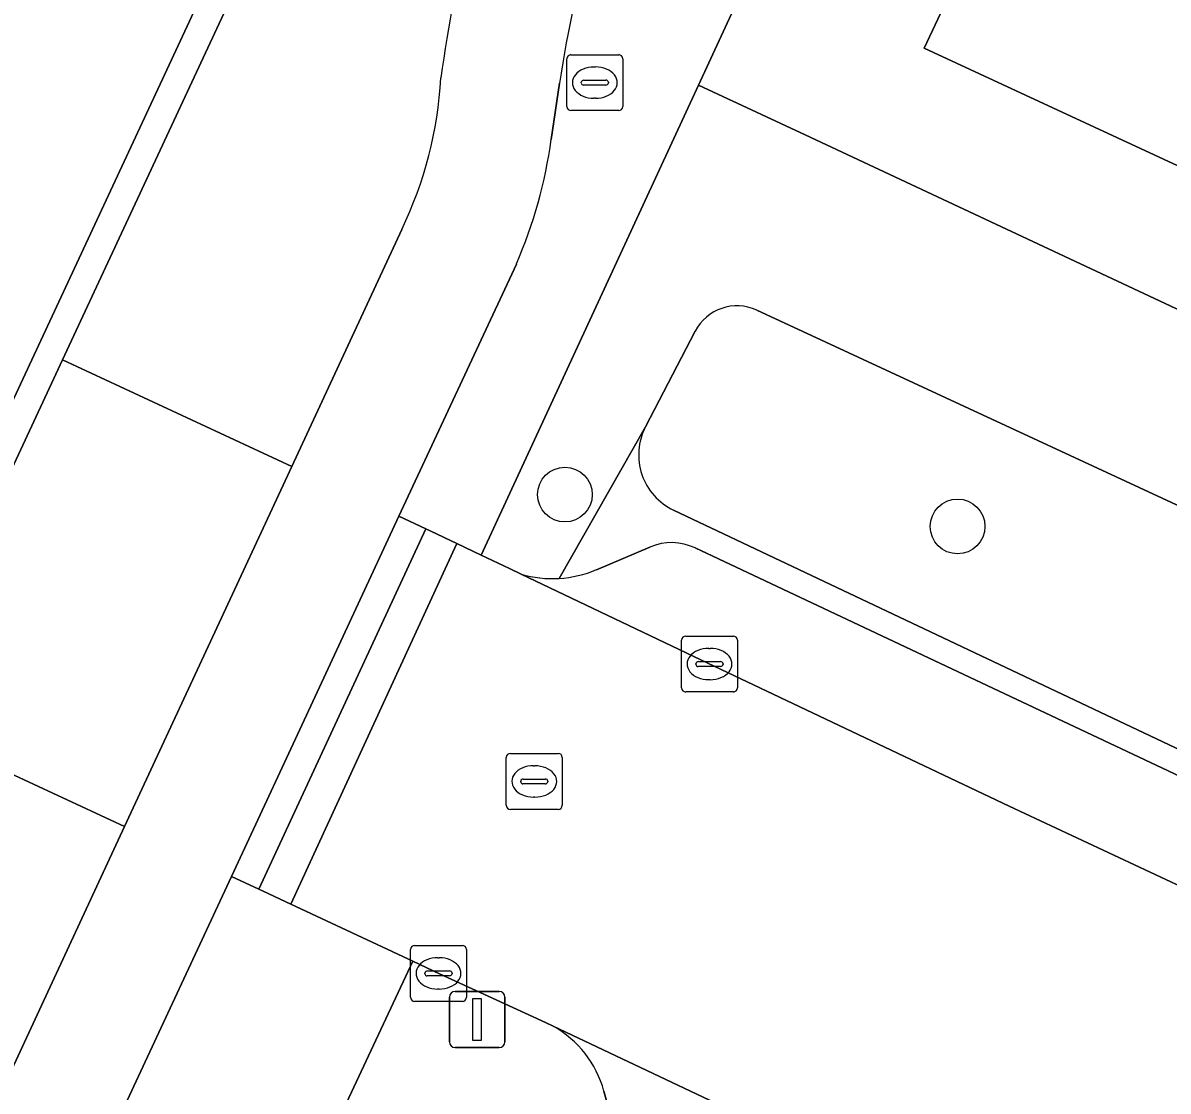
# Model space of a CAD drawing. Extents: x 162989 to 165008, y 383432 to 384338.
# Drawn here: x 163801.29 to 163821.75, y 383976.38 to 383995.47 of the extents above; entities that cross this region are included whole.
import ezdxf

# ---------------------------------------------------------------- set-up
doc = ezdxf.new("R2010")
doc.units = 0
for name, color, linetype in [('IMGEO_Boom', 7, 'Continuous'), ('IMGEO_Brandkraan', 7, 'Continuous'), ('IMGEO_Erf', 7, 'Continuous'), ('IMGEO_Fietspad_open', 7, 'Continuous'), ('IMGEO_Groenvoorziening', 7, 'Continuous'), ('IMGEO_Kolk', 7, 'Continuous'), ('IMGEO_Lichtmast', 7, 'Continuous'), ('IMGEO_Pand', 7, 'Continuous'), ('IMGEO_Parkeervlak_open', 7, 'Continuous'), ('IMGEO_Rijbaan_lokaal_gesloten', 7, 'Continuous'), ('IMGEO_Rijbaan_lokaal_open', 7, 'Continuous'), ('IMGEO_Rioolput', 7, 'Continuous'), ('IMGEO_Verkeerseiland_open', 7, 'Continuous'), ('IMGEO_Voetpad_open', 7, 'Continuous')]:
    doc.layers.add(name, color=color, linetype=linetype)

msp = doc.modelspace()

# ---------------------------------------------------------------- linework, layer by layer
at = {"layer": 'IMGEO_Boom'}
for centre in [(163810.975, 383987.037), (163817.99, 383986.468)]:
    msp.add_circle(centre, 0.489, dxfattribs=at)
at = {"layer": 'IMGEO_Brandkraan'}
for p, q in [((163811.008, 383993.973), (163811.008, 383994.825)), ((163811.083, 383994.899), (163811.935, 383994.899)), ((163812.009, 383994.825), (163812.009, 383993.973)), ((163811.496, 383994.679), (163811.521, 383994.679)), ((163811.267, 383994.393), (163811.267, 383994.405)), ((163811.705, 383994.356), (163811.307, 383994.356)), ((163811.31, 383994.442), (163811.708, 383994.442)), ((163811.751, 383994.405), (163811.751, 383994.393)), ((163811.519, 383994.119), (163811.494, 383994.119)), ((163811.935, 383993.899), (163811.083, 383993.899))]:
    msp.add_line(p, q, dxfattribs=at)
for points in [[(163811.008, 383993.973), (163811.008, 383994.825)], [(163811.083, 383994.899), (163811.935, 383994.899)], [(163812.009, 383994.825), (163812.009, 383993.973)], [(163811.935, 383993.899), (163811.083, 383993.899)]]:
    msp.add_lwpolyline(points, dxfattribs=at)
for centre, radius, start, end in [((163811.085, 383994.823), 0.0765, 91.552, 178.448), ((163811.085, 383994.823), 0.0765, 91.552, 178.448), ((163811.933, 383994.823), 0.0765, 1.552, 88.448), ((163811.933, 383994.823), 0.0765, 1.552, 88.448), ((163811.307, 383994.402), 0.0403, 85.8775, 175.7526), ((163811.304, 383994.392), 0.0366, 178.938, 274.7102), ((163811.708, 383994.399), 0.043, 264.8664, 352.4533), ((163811.712, 383994.404), 0.0386, 1.7309, 96.639), ((163811.085, 383993.975), 0.0765, 181.552, 268.448), ((163811.085, 383993.975), 0.0765, 181.552, 268.448), ((163811.933, 383993.975), 0.0765, 271.552, 358.448), ((163811.933, 383993.975), 0.0765, 271.552, 358.448)]:
    msp.add_arc(centre, radius, start, end, dxfattribs=at)
for centre, major_axis, ratio, start_param, end_param in [((163811.495, 383994.399), (-0.387, 0.002), 0.722429, 4.712389, 7.853982), ((163811.52, 383994.399), (-0.39, 0.002), 0.717154, 1.570796, 4.712389)]:
    msp.add_ellipse(centre, major_axis=major_axis, ratio=ratio, start_param=start_param, end_param=end_param, dxfattribs=at)
at = {"layer": 'IMGEO_Erf'}
for points in [[(163815.972, 384000), (163813.362, 383994.356), (163815.266, 383993.464), (163853.476, 383975.558)], [(163865.079, 383979.629), (163857.441, 383976.539), (163850.496, 383979.756), (163849.814, 383978.282), (163844.26, 383980.855), (163838.743, 383983.41), (163833.226, 383985.966), (163827.767, 383988.494), (163828.462, 383989.883), (163822.903, 383992.459), (163817.39, 383995.013), (163819.737, 384000)]]:
    msp.add_lwpolyline(points, dxfattribs=at)
at = {"layer": 'IMGEO_Fietspad_open'}
for points in [[(163810.729, 383993.386), (163810.878, 383994.392)], [(163808.06, 383991.777), (163806.094, 383987.542), (163803.105, 383981.104), (163799.717, 383973.808)], [(163801.29, 383972.21), (163805.016, 383980.215), (163806.513, 383983.432), (163808.01, 383986.65), (163810.108, 383991.158)]]:
    msp.add_lwpolyline(points, dxfattribs=at)
for centre, radius, start, end in [((163837.437, 383990.503), 28.954, 160.8521, 172.0991), ((163839.32, 383989.957), 28.786, 159.5814, 171.1377), ((163801.59, 383994.889), 7.18, 334.314, 356.7582), ((163802.337, 383994.525), 8.469, 336.5772, 352.2738)]:
    msp.add_arc(centre, radius, start, end, dxfattribs=at)
at = {"layer": 'IMGEO_Groenvoorziening'}
for points in [[(163812.917, 383986.76), (163824.121, 383981.451), (163825.845, 383985.025), (163814.401, 383990.333)], [(163813.303, 383989.957), (163812.415, 383988.25)]]:
    msp.add_lwpolyline(points, dxfattribs=at)
for centre, radius, start, end in [((163814.049, 383989.57), 0.841, 65.2471, 152.5595), ((163813.383, 383987.746), 1.091, 152.5117, 244.727)]:
    msp.add_arc(centre, radius, start, end, dxfattribs=at)
at = {"layer": 'IMGEO_Kolk'}
for p, q in [((163813.132, 383984.51), (163813.984, 383984.51)), ((163813.057, 383983.584), (163813.057, 383984.436)), ((163814.058, 383984.436), (163814.058, 383983.584)), ((163813.545, 383984.29), (163813.57, 383984.29)), ((163813.316, 383984.004), (163813.316, 383984.016)), ((163813.754, 383983.967), (163813.356, 383983.967)), ((163813.359, 383984.053), (163813.757, 383984.053)), ((163813.8, 383984.016), (163813.8, 383984.004)), ((163813.568, 383983.73), (163813.543, 383983.73)), ((163813.984, 383983.51), (163813.132, 383983.51)), ((163808.215, 383978.056), (163808.215, 383978.908)), ((163808.29, 383978.982), (163809.142, 383978.982)), ((163809.216, 383978.908), (163809.216, 383978.056)), ((163808.703, 383978.762), (163808.728, 383978.762)), ((163808.474, 383978.476), (163808.474, 383978.488)), ((163808.912, 383978.439), (163808.514, 383978.439)), ((163808.517, 383978.525), (163808.915, 383978.525)), ((163808.958, 383978.488), (163808.958, 383978.476)), ((163808.726, 383978.202), (163808.701, 383978.202)), ((163809.142, 383977.982), (163808.29, 383977.982))]:
    msp.add_line(p, q, dxfattribs=at)
for points in [[(163813.132, 383984.51), (163813.984, 383984.51)], [(163813.057, 383983.584), (163813.057, 383984.436)], [(163814.058, 383984.436), (163814.058, 383983.584)], [(163813.984, 383983.51), (163813.132, 383983.51)], [(163808.215, 383978.056), (163808.215, 383978.908)], [(163808.29, 383978.982), (163809.142, 383978.982)], [(163809.216, 383978.908), (163809.216, 383978.056)], [(163809.142, 383977.982), (163808.29, 383977.982)]]:
    msp.add_lwpolyline(points, dxfattribs=at)
for centre, radius, start, end in [((163813.134, 383984.434), 0.0765, 91.552, 178.448), ((163813.134, 383984.434), 0.0765, 91.552, 178.448), ((163813.982, 383984.434), 0.0765, 1.552, 88.448), ((163813.982, 383984.434), 0.0765, 1.552, 88.448), ((163813.356, 383984.013), 0.0403, 85.8775, 175.7526), ((163813.353, 383984.003), 0.0366, 178.938, 274.7102), ((163813.757, 383984.01), 0.043, 264.8664, 352.4533), ((163813.761, 383984.015), 0.0386, 1.7309, 96.639), ((163813.134, 383983.586), 0.0765, 181.552, 268.448), ((163813.134, 383983.586), 0.0765, 181.552, 268.448), ((163813.982, 383983.586), 0.0765, 271.552, 358.448), ((163813.982, 383983.586), 0.0765, 271.552, 358.448), ((163808.292, 383978.906), 0.0765, 91.552, 178.448), ((163808.292, 383978.906), 0.0765, 91.552, 178.448), ((163809.14, 383978.906), 0.0765, 1.552, 88.448), ((163809.14, 383978.906), 0.0765, 1.552, 88.448), ((163808.514, 383978.485), 0.0403, 85.8775, 175.7526), ((163808.511, 383978.475), 0.0366, 178.938, 274.7102), ((163808.915, 383978.482), 0.043, 264.8664, 352.4533), ((163808.919, 383978.487), 0.0386, 1.7309, 96.639), ((163808.292, 383978.058), 0.0765, 181.552, 268.448), ((163808.292, 383978.058), 0.0765, 181.552, 268.448), ((163809.14, 383978.058), 0.0765, 271.552, 358.448), ((163809.14, 383978.058), 0.0765, 271.552, 358.448)]:
    msp.add_arc(centre, radius, start, end, dxfattribs=at)
for centre, major_axis, ratio, start_param, end_param in [((163813.544, 383984.01), (-0.387, 0.002), 0.722429, 4.712389, 7.853982), ((163813.569, 383984.01), (-0.39, 0.002), 0.717154, 1.570796, 4.712389), ((163808.702, 383978.482), (-0.387, 0.002), 0.722429, 4.712389, 7.853982), ((163808.727, 383978.482), (-0.39, 0.002), 0.717154, 1.570796, 4.712389)]:
    msp.add_ellipse(centre, major_axis=major_axis, ratio=ratio, start_param=start_param, end_param=end_param, dxfattribs=at)
at = {"layer": 'IMGEO_Lichtmast'}
for p, q in [((163808.911, 383977.257), (163808.911, 383978.057)), ((163808.911, 383978.057), (163808.911, 383977.257)), ((163809.011, 383978.157), (163809.801, 383978.157)), ((163809.801, 383978.157), (163809.011, 383978.157)), ((163809.901, 383978.057), (163809.901, 383977.257)), ((163809.901, 383977.257), (163809.901, 383978.057)), ((163809.801, 383977.157), (163809.011, 383977.157)), ((163809.011, 383977.157), (163809.801, 383977.157))]:
    msp.add_line(p, q, dxfattribs=at)
msp.add_lwpolyline([(163809.331, 383978.032), (163809.481, 383978.032), (163809.481, 383977.282), (163809.331, 383977.282), (163809.331, 383978.032)], dxfattribs=at)
for centre, start, end in [((163809.011, 383978.057), 90, 180), ((163809.011, 383978.057), 90, 180), ((163809.801, 383978.057), 0, 90), ((163809.801, 383978.057), 360, 90), ((163809.011, 383977.257), 180, 270), ((163809.011, 383977.257), 180, 270), ((163809.801, 383977.257), 270, 0), ((163809.801, 383977.257), 270, 0)]:
    msp.add_arc(centre, 0.1, start, end, dxfattribs=at)
at = {"layer": 'IMGEO_Pand'}
msp.add_lwpolyline([(163822.903, 383992.459), (163827.691, 384001.766), (163827.302, 384001.95), (163826.395, 384002.379), (163821.849, 384004.486), (163819.737, 384000), (163817.39, 383995.013)], close=True, dxfattribs=at)
at = {"layer": 'IMGEO_Parkeervlak_open'}
for points in [[(163812.494, 383986.101), (163811.538, 383985.696)], [(163825.822, 383980.182), (163813.3, 383986.085)], [(163810.191, 383985.616), (163813.528, 383984.023), (163818.911, 383981.469), (163825.626, 383978.323), (163851.432, 383966.118)], [(163846.414, 383960.732), (163822.604, 383971.935), (163810.764, 383977.536)], [(163811.672, 383976.378), (163811.964, 383975.319)]]:
    msp.add_lwpolyline(points, dxfattribs=at)
for centre, radius, start, end in [((163812.879, 383985.192), 0.987, 64.7688, 112.9568), ((163810.752, 383987.558), 2.022, 253.8813, 273.3643), ((163810.758, 383987.525), 1.988, 273.2458, 293.082), ((163809.831, 383975.87), 1.91, 15.4385, 60.7623)]:
    msp.add_arc(centre, radius, start, end, dxfattribs=at)
at = {"layer": 'IMGEO_Rijbaan_lokaal_gesloten'}
msp.add_lwpolyline([(163786.656, 383957.76), (163789.902, 383964.696), (163795.079, 383975.769), (163795.615, 383976.916), (163804.546, 383996.107), (163804.992, 383997.067), (163806.354, 384000), (163809.9, 384007.636), (163810.369, 384008.648), (163814.083, 384016.662)], dxfattribs=at)
at = {"layer": 'IMGEO_Rijbaan_lokaal_open'}
for points in [[(163801.998, 383989.448), (163804.999, 383995.897), (163804.546, 383996.107), (163795.615, 383976.916), (163796.068, 383976.706), (163799.003, 383983.013)], [(163806.094, 383987.542), (163801.998, 383989.448), (163799.003, 383983.013), (163803.105, 383981.104)], [(163808.487, 383986.428), (163808.01, 383986.65), (163806.513, 383983.432), (163805.016, 383980.215), (163805.506, 383979.987)], [(163809.046, 383986.162), (163808.581, 383986.384), (163808.487, 383986.428), (163805.506, 383979.987), (163805.581, 383979.952), (163806.076, 383979.72)]]:
    msp.add_lwpolyline(points, close=True, dxfattribs=at)
msp.add_lwpolyline([(163825.626, 383978.323), (163818.911, 383981.469), (163813.528, 383984.023), (163810.191, 383985.616), (163809.983, 383985.715), (163809.478, 383985.956), (163809.046, 383986.162), (163806.076, 383979.72), (163808.258, 383978.698), (163808.735, 383978.475), (163810.627, 383977.606), (163810.764, 383977.536), (163822.604, 383971.935), (163846.414, 383960.732), (163846.557, 383960.665), (163853.479, 383957.401), (163856.594, 383964.975)], dxfattribs=at)
at = {"layer": 'IMGEO_Rioolput'}
for p, q in [((163809.926, 383981.486), (163809.926, 383982.338)), ((163810.001, 383982.412), (163810.853, 383982.412)), ((163810.927, 383982.338), (163810.927, 383981.486)), ((163810.414, 383982.192), (163810.439, 383982.192)), ((163810.185, 383981.906), (163810.185, 383981.918)), ((163810.623, 383981.869), (163810.225, 383981.869)), ((163810.228, 383981.955), (163810.626, 383981.955)), ((163810.669, 383981.918), (163810.669, 383981.906)), ((163810.437, 383981.632), (163810.412, 383981.632)), ((163810.853, 383981.412), (163810.001, 383981.412))]:
    msp.add_line(p, q, dxfattribs=at)
for points in [[(163809.926, 383981.486), (163809.926, 383982.338)], [(163810.001, 383982.412), (163810.853, 383982.412)], [(163810.927, 383982.338), (163810.927, 383981.486)], [(163810.853, 383981.412), (163810.001, 383981.412)]]:
    msp.add_lwpolyline(points, dxfattribs=at)
for centre, radius, start, end in [((163810.003, 383982.336), 0.0765, 91.552, 178.448), ((163810.003, 383982.336), 0.0765, 91.552, 178.448), ((163810.851, 383982.336), 0.0765, 1.552, 88.448), ((163810.851, 383982.336), 0.0765, 1.552, 88.448), ((163810.225, 383981.915), 0.0403, 85.8775, 175.7526), ((163810.222, 383981.905), 0.0366, 178.938, 274.7102), ((163810.626, 383981.912), 0.043, 264.8664, 352.4533), ((163810.63, 383981.917), 0.0386, 1.7309, 96.639), ((163810.003, 383981.488), 0.0765, 181.552, 268.448), ((163810.003, 383981.488), 0.0765, 181.552, 268.448), ((163810.851, 383981.488), 0.0765, 271.552, 358.448), ((163810.851, 383981.488), 0.0765, 271.552, 358.448)]:
    msp.add_arc(centre, radius, start, end, dxfattribs=at)
for centre, major_axis, ratio, start_param, end_param in [((163810.413, 383981.912), (-0.387, 0.002), 0.722429, 4.712389, 7.853982), ((163810.438, 383981.912), (-0.39, 0.002), 0.717154, 1.570796, 4.712389)]:
    msp.add_ellipse(centre, major_axis=major_axis, ratio=ratio, start_param=start_param, end_param=end_param, dxfattribs=at)
at = {"layer": 'IMGEO_Verkeerseiland_open'}
for points in [[(163810.369, 384008.648), (163809.9, 384007.636), (163806.354, 384000), (163804.992, 383997.067), (163804.546, 383996.107), (163804.999, 383995.897), (163801.998, 383989.448), (163806.094, 383987.542), (163808.06, 383991.777)], [(163799.717, 383973.808), (163803.105, 383981.104), (163799.003, 383983.013), (163796.068, 383976.706), (163795.615, 383976.916), (163795.079, 383975.769)]]:
    msp.add_lwpolyline(points, dxfattribs=at)
for centre, radius, start, end in [((163837.437, 383990.503), 28.954, 160.8521, 172.0991), ((163801.59, 383994.889), 7.18, 334.314, 356.7582)]:
    msp.add_arc(centre, radius, start, end, dxfattribs=at)
at = {"layer": 'IMGEO_Voetpad_open'}
for points in [[(163810.108, 383991.158), (163808.01, 383986.65), (163808.487, 383986.428), (163808.581, 383986.384), (163809.046, 383986.162), (163809.478, 383985.956), (163813.362, 383994.356), (163815.972, 384000), (163823.148, 384015.557), (163823.703, 384016.761), (163830.801, 384032.07), (163844.546, 384060.544)], [(163815.266, 383993.464), (163813.362, 383994.356), (163809.478, 383985.956), (163809.983, 383985.715), (163810.191, 383985.616)], [(163810.878, 383994.392), (163810.729, 383993.386)], [(163853.476, 383975.558), (163815.266, 383993.464)], [(163814.401, 383990.333), (163825.845, 383985.025), (163827.002, 383984.508), (163846.883, 383975.165), (163848.014, 383974.634), (163856.245, 383970.79)], [(163810.871, 383985.54), (163812.415, 383988.25), (163813.303, 383989.957)], [(163812.415, 383988.25), (163810.871, 383985.54)], [(163825.221, 383980.929), (163824.121, 383981.451), (163812.917, 383986.76)], [(163811.538, 383985.696), (163812.494, 383986.101)], [(163813.3, 383986.085), (163825.822, 383980.182), (163849.443, 383969.009)], [(163806.59, 383975.137), (163808.258, 383978.698), (163806.076, 383979.72), (163805.581, 383979.952), (163805.506, 383979.987), (163805.016, 383980.215), (163801.29, 383972.21)], [(163810.764, 383977.536), (163810.627, 383977.606), (163808.735, 383978.475), (163808.258, 383978.698), (163806.59, 383975.137), (163809.387, 383973.817), (163811.375, 383972.879), (163842.634, 383958.132), (163844.681, 383957.165), (163849.284, 383954.994)], [(163811.964, 383975.319), (163811.672, 383976.378)]]:
    msp.add_lwpolyline(points, dxfattribs=at)
for centre, radius, start, end in [((163839.32, 383989.957), 28.786, 159.5814, 171.1377), ((163802.337, 383994.525), 8.469, 336.5772, 352.2738), ((163814.049, 383989.57), 0.841, 65.2471, 152.5595), ((163813.383, 383987.746), 1.091, 152.5117, 244.727), ((163812.879, 383985.192), 0.987, 64.7688, 112.9568), ((163810.752, 383987.558), 2.022, 253.8813, 273.3643), ((163810.758, 383987.525), 1.988, 273.2458, 293.082), ((163809.831, 383975.87), 1.91, 15.4385, 60.7623)]:
    msp.add_arc(centre, radius, start, end, dxfattribs=at)

doc.saveas('drawing.dxf')
